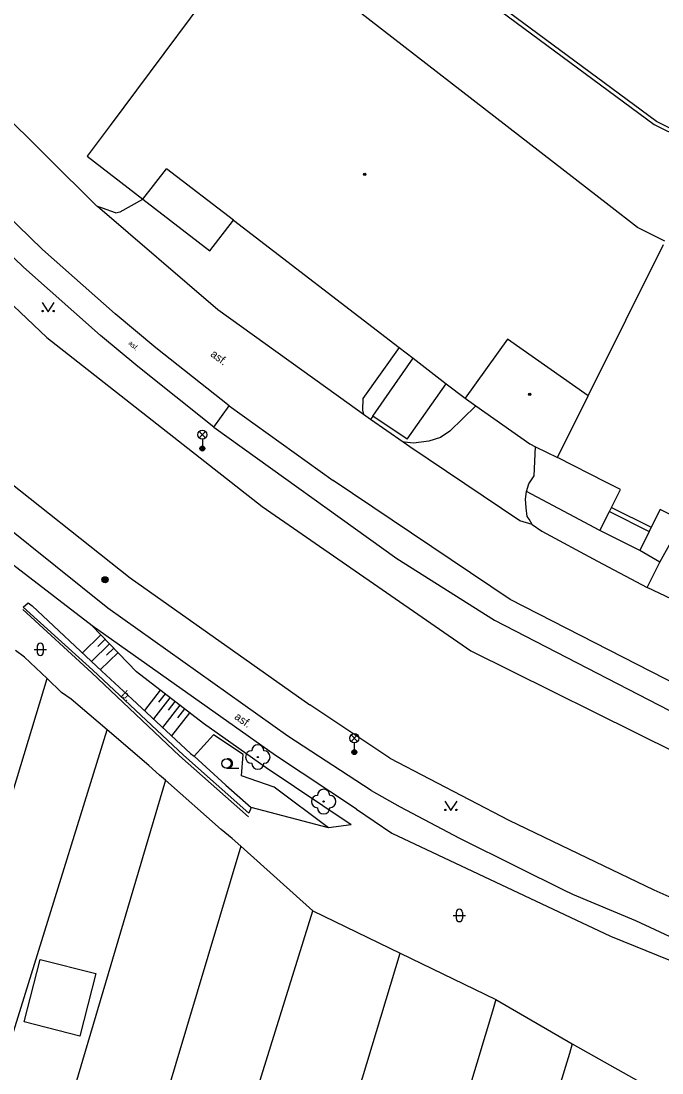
# Model space of a CAD drawing. Extents: x -595546 to -593986, y -1160845 to -1159202.
# Drawn here: x -594596.6 to -594544.6, y -1160443.6 to -1160358.1 of the extents above; entities that cross this region are included whole.
import ezdxf

# ---------------------------------------------------------------- set-up
doc = ezdxf.new("R2010")
doc.units = 0
for name, color, linetype in [('DOP - budovy nerozlisene - VP', 7, 'Continuous'), ('DOP - rozhrani ploch obecne', 7, 'Continuous'), ('Level 22', 7, 'Continuous'), ('Level 25', 7, 'Continuous'), ('Level 33', 7, 'Continuous'), ('Level 36', 7, 'Continuous'), ('Level 39', 7, 'Continuous'), ('Specificka linie pasportu komunikaci', 7, 'Continuous'), ('TM - budovy zdene_ betonove - VP', 7, 'Continuous'), ('TM - chodniky - VP', 7, 'Continuous'), ('TM - horni hrana svahu', 7, 'Continuous'), ('TM - hranice souvisleho porostu (skupiny stromu_ kere)', 7, 'Continuous'), ('TM - komunikace - VP', 7, 'Continuous'), ('TM - letecke snimky - pomocna linie', 7, 'Continuous'), ('TM - plot drateny_ kovovy - VP', 7, 'Continuous'), ('TM - podezdivka plotu - VP', 7, 'Continuous'), ('TM - pomocna konstrukcni linie', 7, 'Continuous'), ('TM - popis povrchu', 7, 'Continuous'), ('TM - rozhrani mezi zpev. plochami mezi sebou - VP', 7, 'Continuous'), ('TM - rozhrani ploch obecne - VP', 7, 'Continuous'), ('TM - srafovani', 7, 'Continuous'), ('TM - vjezd na pozemek', 7, 'Continuous'), ('TM - zabradli - VP', 7, 'Continuous'), ('TM - zed operna - VP', 7, 'Continuous')]:
    doc.layers.add(name, color=color, linetype=linetype)

msp = doc.modelspace()

# ---------------------------------------------------------------- linework, layer by layer
at = {"layer": 'DOP - budovy nerozlisene - VP'}
for points in [[(-594596.38, -1160439.4), (-594595.08, -1160434.33)], [(-594595.08, -1160434.33), (-594590.56, -1160435.49)], [(-594590.56, -1160435.49), (-594591.86, -1160440.56)], [(-594591.86, -1160440.56), (-594596.38, -1160439.4)]]:
    msp.add_lwpolyline(points, dxfattribs=at)
at = {"layer": 'DOP - rozhrani ploch obecne'}
for points in [[(-594605.67, -1160448.29), (-594594.53, -1160411.52)], [(-594601.97, -1160455.34), (-594589.64, -1160415.69)], [(-594584.91, -1160419.78), (-594599.78, -1160469.89)], [(-594578.79, -1160425.14), (-594599.07, -1160492.87)], [(-594593.02, -1160494.99), (-594572.93, -1160430.4)], [(-594578.5, -1160475.78), (-594565.84, -1160433.83)], [(-594558.05, -1160437.6), (-594558.34, -1160438.55)], [(-594558.34, -1160438.55), (-594579.04, -1160507.29)], [(-594551.84, -1160441.19), (-594552.08, -1160441.97)], [(-594552.08, -1160441.97), (-594560.24, -1160468.62)]]:
    msp.add_lwpolyline(points, dxfattribs=at)
at = {"layer": 'Level 22'}
for centre in [(-594577.4, -1160417.89), (-594572.05, -1160421.51)]:
    msp.add_circle(centre, 0.05, dxfattribs=at)
for centre, start, end in [((-594577.9, -1160417.89), 90, 270), ((-594577.4, -1160417.39), 0, 180), ((-594576.9, -1160417.89), 270, 90), ((-594577.4, -1160418.39), 180, 0), ((-594572.55, -1160421.51), 90, 270), ((-594572.05, -1160421.01), 0, 180), ((-594571.55, -1160421.51), 270, 90), ((-594572.05, -1160422.01), 180, 0)]:
    msp.add_arc(centre, 0.5, start, end, dxfattribs=at)
at = {"layer": 'Level 25'}
for radius in [0.25, 0.2, 0.15, 0.1, 0.05]:
    msp.add_circle((-594589.82, -1160403.49), radius, dxfattribs=at)
at = {"layer": 'Level 33'}
for p, q in [((-594582.175, -1160391.97), (-594581.645, -1160391.44)), ((-594582.175, -1160391.44), (-594581.645, -1160391.97)), ((-594581.91, -1160392.08), (-594581.91, -1160392.83)), ((-594569.825, -1160416.63), (-594569.295, -1160416.1)), ((-594569.825, -1160416.1), (-594569.295, -1160416.63)), ((-594569.56, -1160416.74), (-594569.56, -1160417.49))]:
    msp.add_line(p, q, dxfattribs=at)
for centre, radius in [((-594581.91, -1160391.705), 0.375), ((-594581.91, -1160392.83), 0.2), ((-594581.91, -1160392.83), 0.145), ((-594581.91, -1160392.83), 0.0876), ((-594569.56, -1160416.365), 0.375), ((-594569.56, -1160417.49), 0.2), ((-594569.56, -1160417.49), 0.145), ((-594569.56, -1160417.49), 0.0876)]:
    msp.add_circle(centre, radius, dxfattribs=at)
at = {"layer": 'Level 36'}
for p, q in [((-594595.586, -1160409.146), (-594594.586, -1160409.146)), ((-594595.336, -1160408.896), (-594595.336, -1160409.396)), ((-594594.836, -1160408.896), (-594594.836, -1160409.396)), ((-594579.95, -1160418.795), (-594578.95, -1160418.795)), ((-594561.526, -1160430.766), (-594560.526, -1160430.766)), ((-594561.276, -1160430.516), (-594561.276, -1160431.016)), ((-594560.776, -1160430.516), (-594560.776, -1160431.016))]:
    msp.add_line(p, q, dxfattribs=at)
for points in [[(-594594.94, -1160380.96), (-594594.44, -1160381.71), (-594593.94, -1160380.96)], [(-594562.21, -1160421.49), (-594561.71, -1160422.24), (-594561.21, -1160421.49)]]:
    msp.add_lwpolyline(points, dxfattribs=at)
for centre, radius in [((-594594.89, -1160381.66), 0.05), ((-594593.991, -1160381.66), 0.05), ((-594579.95, -1160418.42), 0.375), ((-594562.16, -1160422.19), 0.05), ((-594561.261, -1160422.19), 0.05)]:
    msp.add_circle(centre, radius, dxfattribs=at)
for centre, radius, start, end in [((-594595.086, -1160408.896), 0.25, 0, 180), ((-594595.086, -1160409.396), 0.25, 180, 0), ((-594579.825, -1160418.42), 0.375, 260.40593, 99.59407), ((-594561.026, -1160430.516), 0.25, 0, 180), ((-594561.026, -1160431.016), 0.25, 180, 0)]:
    msp.add_arc(centre, radius, start, end, dxfattribs=at)
at = {"layer": 'Level 39'}
for centre, radius in [((-594568.71, -1160370.56), 0.09), ((-594568.71, -1160370.56), 0.0398), ((-594555.3, -1160388.42), 0.09), ((-594555.3, -1160388.42), 0.0398)]:
    msp.add_circle(centre, radius, dxfattribs=at)
at = {"layer": 'Specificka linie pasportu komunikaci'}
for points in [[(-594568.05, -1160390.2), (-594567.13, -1160388.86), (-594564.78, -1160385.49)], [(-594565.25, -1160392.07), (-594562.09, -1160387.56)], [(-594580.98, -1160391.08), (-594579.73, -1160389.36)], [(-594565.25, -1160392.07), (-594568.05, -1160390.2)], [(-594549.6, -1160399.5), (-594552.11, -1160398.16), (-594555.56, -1160396.33)], [(-594544.73, -1160402.05), (-594543.41, -1160399.68), (-594531.76, -1160405.14), (-594533.34, -1160408.72), (-594533.32, -1160409.43), (-594533.14, -1160409.93), (-594533.09, -1160410.06)], [(-594544.73, -1160402.05), (-594546.36, -1160401.12)], [(-594545.77, -1160404.13), (-594544.73, -1160402.05)], [(-594533.09, -1160410.06), (-594543.76, -1160405.07), (-594545.77, -1160404.13)]]:
    msp.add_lwpolyline(points, dxfattribs=at)
at = {"layer": 'TM - budovy zdene_ betonove - VP'}
for points in [[(-594578.55, -1160351.99), (-594589.4, -1160366.58)], [(-594548.84, -1160373.08), (-594575.65, -1160352.31)], [(-594589.4, -1160366.58), (-594591.28, -1160369.08)], [(-594591.28, -1160369.08), (-594586.74, -1160372.58)], [(-594586.74, -1160372.58), (-594584.82, -1160370.1)], [(-594579.39, -1160374.27), (-594584.82, -1160370.1)], [(-594546.55, -1160374.86), (-594548.84, -1160373.08)], [(-594579.39, -1160374.27), (-594565.91, -1160384.62)], [(-594544.31, -1160375.97), (-594546.55, -1160374.86)], [(-594550.56, -1160388.56), (-594544.44, -1160376.24)], [(-594557.12, -1160383.95), (-594560.56, -1160388.74)], [(-594550.56, -1160388.56), (-594557.12, -1160383.95)], [(-594565.91, -1160384.62), (-594564.78, -1160385.49)], [(-594564.78, -1160385.49), (-594562.09, -1160387.56)], [(-594562.09, -1160387.56), (-594560.56, -1160388.74)], [(-594553.05, -1160393.57), (-594550.56, -1160388.56)], [(-594560.56, -1160388.74), (-594560.44, -1160388.83)], [(-594560.44, -1160388.83), (-594559.68, -1160389.36)], [(-594559.68, -1160389.36), (-594555.29, -1160392.45)], [(-594555.29, -1160392.45), (-594554.82, -1160392.69)], [(-594554.82, -1160392.69), (-594553.05, -1160393.57)], [(-594549.13, -1160395.55), (-594553.05, -1160393.57)], [(-594547.92, -1160396.16), (-594549.13, -1160395.55)], [(-594548.66, -1160397.62), (-594547.92, -1160396.16)], [(-594549.6, -1160399.5), (-594548.83, -1160397.95)], [(-594548.83, -1160397.95), (-594548.66, -1160397.62)], [(-594544.69, -1160397.78), (-594545.42, -1160399.23)], [(-594529.52, -1160405.42), (-594544.69, -1160397.78)], [(-594546.36, -1160401.12), (-594549.6, -1160399.5)], [(-594545.59, -1160399.57), (-594546.36, -1160401.12)], [(-594545.42, -1160399.23), (-594545.59, -1160399.57)]]:
    msp.add_lwpolyline(points, dxfattribs=at)
at = {"layer": 'TM - chodniky - VP'}
for points in [[(-594596.44, -1160378.09), (-594603.29, -1160371.51)], [(-594590.19, -1160383.65), (-594596.44, -1160378.09)], [(-594580.98, -1160391.08), (-594587.15, -1160386.16), (-594590.19, -1160383.65)], [(-594580.98, -1160391.08), (-594566.1, -1160401.77), (-594558.16, -1160406.76)], [(-594568.18, -1160420.61), (-594574.97, -1160416.21), (-594589.6, -1160405.79), (-594602.37, -1160395.55)], [(-594590.86, -1160407.23), (-594603.49, -1160397.53)], [(-594569.39, -1160422.14), (-594575.97, -1160417.76), (-594590.86, -1160407.23)], [(-594558.16, -1160406.76), (-594540.64, -1160415.82)], [(-594568.18, -1160420.61), (-594565.82, -1160421.93), (-594561, -1160424.48), (-594556.32, -1160426.8)], [(-594569.39, -1160422.14), (-594566.51, -1160424.07), (-594548.74, -1160432.45)], [(-594556.32, -1160426.8), (-594552.56, -1160428.67), (-594551.82, -1160429.03), (-594546.71, -1160431.18), (-594541.59, -1160433.55), (-594533.94, -1160436.61), (-594525.54, -1160439.79), (-594525.09, -1160439.96)], [(-594548.74, -1160432.45), (-594526.35, -1160441.53)]]:
    msp.add_lwpolyline(points, dxfattribs=at)
at = {"layer": 'TM - horni hrana svahu'}
msp.add_lwpolyline([(-594569.82, -1160423.39), (-594576.73, -1160418.78), (-594581.82, -1160415.18), (-594587.25, -1160410.97), (-594590.86, -1160407.23)], dxfattribs=at)
at = {"layer": 'TM - hranice souvisleho porostu (skupiny stromu_ kere)'}
msp.add_lwpolyline([(-594571.65, -1160423.64), (-594576.07, -1160420.35), (-594578.72, -1160419.43), (-594578.6, -1160417.69), (-594581, -1160416.1), (-594582.58, -1160417.82)], dxfattribs=at)
at = {"layer": 'TM - komunikace - VP'}
for points in [[(-594613.96, -1160363.87), (-594609.68, -1160368.69), (-594606.9, -1160371.84), (-594604.35, -1160374.52), (-594594.56, -1160383.81)], [(-594590.48, -1160373.13), (-594598.63, -1160365.08)], [(-594589, -1160381.89), (-594594.9, -1160376.66), (-594601.98, -1160369.82)], [(-594588.96, -1160373.69), (-594590.03, -1160373.31), (-594590.43, -1160373.17)], [(-594588.96, -1160373.69), (-594588.58, -1160373.61), (-594586.74, -1160372.58)], [(-594586.74, -1160372.58), (-594581.31, -1160376.76)], [(-594581.31, -1160376.76), (-594579.39, -1160374.27)], [(-594585.69, -1160384.65), (-594589, -1160381.89)], [(-594594.56, -1160383.81), (-594577.06, -1160397.53)], [(-594579.73, -1160389.36), (-594585.69, -1160384.65)], [(-594565.91, -1160384.62), (-594568.86, -1160388.77), (-594568.9, -1160389.71), (-594568.8, -1160390.06)], [(-594579.73, -1160389.36), (-594571.29, -1160395.43)], [(-594559.68, -1160389.36), (-594561.79, -1160391.41), (-594562.56, -1160391.93), (-594563.5, -1160392.22), (-594564.74, -1160392.39), (-594565.49, -1160392.32), (-594565.59, -1160392.31)], [(-594568.24, -1160390.46), (-594568.8, -1160390.06)], [(-594565.59, -1160392.31), (-594568.24, -1160390.46)], [(-594555.56, -1160396.33), (-594555.37, -1160395.69), (-594554.94, -1160395.05), (-594554.82, -1160392.69)], [(-594599.2, -1160394.3), (-594587.78, -1160403.33), (-594573.18, -1160413.66)], [(-594556.88, -1160405.09), (-594571.29, -1160395.43)], [(-594555.1, -1160399.01), (-594555.36, -1160398.58), (-594555.5, -1160398.35), (-594555.6, -1160397.64), (-594555.64, -1160396.94), (-594555.56, -1160396.33)], [(-594577.06, -1160397.53), (-594560.1, -1160409.26)], [(-594555.1, -1160399.01), (-594554.31, -1160399.55), (-594549.79, -1160401.97), (-594545.77, -1160404.13)], [(-594539.68, -1160413.89), (-594556.88, -1160405.09)], [(-594560.1, -1160409.26), (-594543.38, -1160417.55)], [(-594566.66, -1160417.98), (-594573.18, -1160413.66)], [(-594566.66, -1160417.98), (-594557.01, -1160423.02), (-594551.37, -1160425.72)], [(-594551.37, -1160425.72), (-594545.22, -1160428.67), (-594539.11, -1160431.4), (-594531.67, -1160434.39), (-594524.25, -1160436.99)]]:
    msp.add_lwpolyline(points, dxfattribs=at)
at = {"layer": 'TM - letecke snimky - pomocna linie'}
msp.add_lwpolyline([(-594568.05, -1160390.2), (-594568.24, -1160390.46)], dxfattribs=at)
at = {"layer": 'TM - plot drateny_ kovovy - VP'}
for points in [[(-594545, -1160366.27), (-594570.3, -1160347.54)], [(-594514.22, -1160377.96), (-594522.8, -1160377.24), (-594545, -1160366.27)], [(-594594.53, -1160411.52), (-594596.36, -1160409.78)], [(-594593.35, -1160412.64), (-594594.53, -1160411.52)], [(-594589.64, -1160415.69), (-594592.58, -1160413.18)], [(-594586.25, -1160418.59), (-594589.64, -1160415.69)], [(-594584.91, -1160419.78), (-594585.39, -1160419.36)], [(-594580.38, -1160423.79), (-594584.91, -1160419.78)], [(-594579.49, -1160424.5), (-594578.79, -1160425.14)], [(-594578.79, -1160425.14), (-594572.93, -1160430.4)], [(-594572.93, -1160430.4), (-594565.84, -1160433.83)], [(-594565.84, -1160433.83), (-594558.05, -1160437.6)], [(-594558.05, -1160437.6), (-594551.84, -1160441.19)], [(-594551.84, -1160441.19), (-594544.67, -1160445.23)]]:
    msp.add_lwpolyline(points, dxfattribs=at)
at = {"layer": 'TM - podezdivka plotu - VP'}
for points in [[(-594570.62, -1160347.68), (-594545.18, -1160366.51)], [(-594545.18, -1160366.51), (-594522.93, -1160377.51)]]:
    msp.add_lwpolyline(points, dxfattribs=at)
at = {"layer": 'TM - pomocna konstrukcni linie'}
for points in [[(-594579.99, -1160420.18), (-594577.93, -1160421.99)], [(-594577.93, -1160421.99), (-594578.12, -1160422.45)], [(-594571.65, -1160423.64), (-594577.93, -1160421.99)], [(-594569.82, -1160423.39), (-594571.65, -1160423.64)]]:
    msp.add_lwpolyline(points, dxfattribs=at)
at = {"layer": 'TM - rozhrani mezi zpev. plochami mezi sebou - VP'}
for points in [[(-594590.43, -1160373.17), (-594590.48, -1160373.13)], [(-594568.8, -1160390.06), (-594569.97, -1160389.23), (-594580.64, -1160381.57), (-594590.43, -1160373.17)], [(-594555.1, -1160399.01), (-594556.1, -1160398.7), (-594565.05, -1160392.68), (-594565.59, -1160392.31)]]:
    msp.add_lwpolyline(points, dxfattribs=at)
at = {"layer": 'TM - rozhrani ploch obecne - VP'}
for points in [[(-594548.83, -1160397.95), (-594545.59, -1160399.57)], [(-594548.66, -1160397.62), (-594545.42, -1160399.23)], [(-594596.46, -1160405.71), (-594596.07, -1160405.36), (-594595.75, -1160405.61), (-594590.08, -1160410.91), (-594587.6, -1160413.18), (-594582.88, -1160417.6), (-594582.58, -1160417.82)], [(-594582.58, -1160417.82), (-594579.99, -1160420.18)]]:
    msp.add_lwpolyline(points, dxfattribs=at)
at = {"layer": 'TM - srafovani'}
for points in [[(-594590.15, -1160407.97), (-594591.66, -1160409.43)], [(-594589.45, -1160408.69), (-594590.93, -1160410.12)], [(-594589.8, -1160408.33), (-594590.4, -1160408.91)], [(-594589.1, -1160409.05), (-594589.69, -1160409.61)], [(-594588.76, -1160409.41), (-594590.2, -1160410.8)], [(-594585.33, -1160412.46), (-594586.61, -1160414.1)], [(-594584.54, -1160413.07), (-594585.88, -1160414.79)], [(-594584.94, -1160412.76), (-594585.46, -1160413.44)], [(-594584.15, -1160413.37), (-594584.69, -1160414.08)], [(-594583.75, -1160413.68), (-594585.15, -1160415.48)], [(-594583.36, -1160413.99), (-594583.93, -1160414.72)], [(-594582.96, -1160414.29), (-594584.41, -1160416.16)]]:
    msp.add_lwpolyline(points, dxfattribs=at)
at = {"layer": 'TM - vjezd na pozemek'}
for points in [[(-594596.36, -1160409.78), (-594597.1, -1160409.23)], [(-594592.58, -1160413.18), (-594593.35, -1160412.64)], [(-594585.39, -1160419.36), (-594586.25, -1160418.59)], [(-594579.49, -1160424.5), (-594580.38, -1160423.79)]]:
    msp.add_lwpolyline(points, dxfattribs=at)
at = {"layer": 'TM - zabradli - VP'}
msp.add_lwpolyline([(-594596.51, -1160405.9), (-594590.9, -1160411.05), (-594583.77, -1160417.79), (-594578.15, -1160422.74)], dxfattribs=at)
at = {"layer": 'TM - zed operna - VP'}
msp.add_lwpolyline([(-594596.46, -1160405.71), (-594590.82, -1160410.83), (-594583.43, -1160417.75), (-594578.12, -1160422.45)], dxfattribs=at)

# ---------------------------------------------------------------- texts
at = {"layer": 'TM - popis povrchu'}
for s, height, rotation, p in [('asf.', 0.4, 318.32667, (-594587.96, -1160384.32)), ('asf.', 0.65, 323, (-594581.3, -1160385.27)), ('b.', 0.65, 316.93176, (-594588.54, -1160412.9)), ('asf.', 0.65, 324.73258, (-594579.36, -1160414.75))]:
    msp.add_text(s, height=height, rotation=rotation, dxfattribs=at).set_placement(p)

doc.saveas('drawing.dxf')
